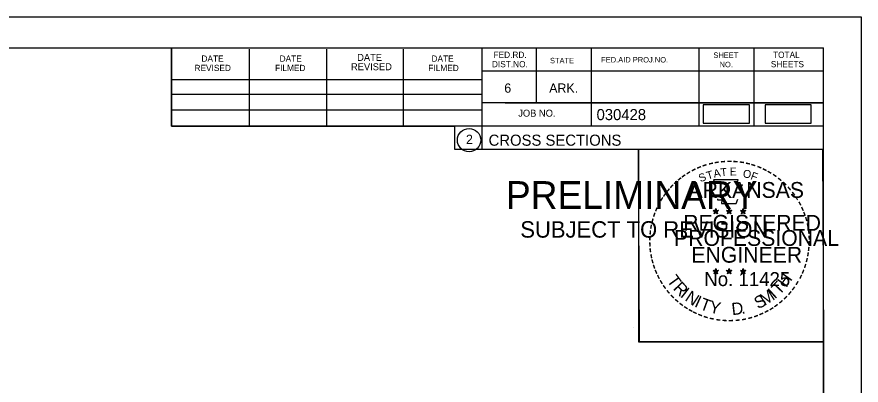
# Model space of a CAD drawing. Extents: x 1374859 to 1376773, y 382242 to 389804.
# Drawn here: x 1376191 to 1376297.5, y 386675.4 to 386721.8 of the extents above; entities that cross this region are included whole.
import ezdxf

# ---------------------------------------------------------------- set-up
doc = ezdxf.new("R2010")
doc.units = 0
for name, color, linetype in [('R_Border', 7, 'Continuous'), ('R_Border PE', 7, 'Continuous'), ('R_Border Prem', 7, 'Continuous'), ('R_Drive', 7, 'Continuous'), ('R_MOT', 7, 'Continuous'), ('R_No Plot', 7, 'Continuous')]:
    doc.layers.add(name, color=color, linetype=linetype)

msp = doc.modelspace()

# ---------------------------------------------------------------- linework, layer by layer
at = {"layer": 'R_Border'}
for p, q in [((1375976.57, 386717.94), (1376292.75, 386717.94)), ((1376210.49, 386708.06), (1376210.49, 386717.94)), ((1376220.35, 386708.06), (1376220.35, 386717.74)), ((1376230.11, 386708.06), (1376230.11, 386717.74)), ((1376239.79, 386708.06), (1376239.79, 386717.74)), ((1376249.65, 386717.94), (1376249.65, 386705.14)), ((1376256.49, 386717.94), (1376256.49, 386711)), ((1376263.43, 386717.94), (1376263.43, 386708.06)), ((1376277.01, 386717.94), (1376277.01, 386708.06)), ((1376283.95, 386717.94), (1376283.95, 386708.06)), ((1376292.75, 386512.48), (1376292.75, 386717.94)), ((1376292.75, 386715), (1376249.65, 386715)), ((1376292.75, 386715.02), (1376292.75, 386715.02)), ((1376210.49, 386713.92), (1376249.65, 386713.92)), ((1376210.49, 386712.06), (1376249.65, 386712.06)), ((1376292.75, 386711), (1376249.65, 386711)), ((1376252.61, 386711), (1376292.75, 386711)), ((1376210.49, 386708.06), (1376210.49, 386710.12)), ((1376210.49, 386710.12), (1376249.65, 386710.12)), ((1376292.75, 386708.06), (1376210.49, 386708.06)), ((1376249.65, 386705.14), (1376292.75, 386705.14))]:
    msp.add_line(p, q, dxfattribs=at)
msp.add_circle((1376248.04, 386706.28), 1.47, dxfattribs=at)
at = {"layer": 'R_Border PE'}
for p, q in [((1376278.84, 386697.4), (1376279.18, 386697.28)), ((1376278.84, 386697.4), (1376279.09, 386697.35)), ((1376278.84, 386697.4), (1376279.07, 386697.27)), ((1376278.97, 386696.99), (1376279.18, 386697.28)), ((1376278.97, 386696.99), (1376279.09, 386697.23)), ((1376278.97, 386696.99), (1376279.18, 386697.2)), ((1376279.18, 386697.65), (1376279.14, 386697.4)), ((1376279.18, 386697.28), (1376279.18, 386697.65)), ((1376279.18, 386697.65), (1376279.23, 386697.4)), ((1376279.53, 386697.4), (1376279.18, 386697.28)), ((1376279.4, 386696.99), (1376279.18, 386697.28)), ((1376279.4, 386696.99), (1376279.18, 386697.2)), ((1376279.53, 386697.4), (1376279.25, 386697.35)), ((1376279.4, 386696.99), (1376279.26, 386697.28)), ((1376279.53, 386697.4), (1376279.33, 386697.29)), ((1376280.51, 386697.4), (1376280.85, 386697.28)), ((1376280.51, 386697.4), (1376280.76, 386697.35)), ((1376280.51, 386697.4), (1376280.74, 386697.27)), ((1376280.64, 386696.99), (1376280.85, 386697.28)), ((1376280.64, 386696.99), (1376280.76, 386697.23)), ((1376280.64, 386696.99), (1376280.85, 386697.2)), ((1376280.85, 386697.65), (1376280.81, 386697.4)), ((1376280.85, 386697.28), (1376280.85, 386697.65)), ((1376280.85, 386697.65), (1376280.9, 386697.4)), ((1376281.2, 386697.4), (1376280.85, 386697.28)), ((1376281.07, 386696.99), (1376280.85, 386697.28)), ((1376281.07, 386696.99), (1376280.85, 386697.2)), ((1376281.2, 386697.4), (1376280.92, 386697.35)), ((1376281.07, 386696.99), (1376280.93, 386697.28)), ((1376281.2, 386697.4), (1376281, 386697.29)), ((1376282.27, 386697.38), (1376282.62, 386697.27)), ((1376282.27, 386697.38), (1376282.52, 386697.34)), ((1376282.27, 386697.38), (1376282.51, 386697.26)), ((1376282.4, 386696.98), (1376282.62, 386697.27)), ((1376282.4, 386696.98), (1376282.53, 386697.22)), ((1376282.4, 386696.98), (1376282.62, 386697.19)), ((1376282.62, 386697.64), (1376282.58, 386697.39)), ((1376282.62, 386697.27), (1376282.62, 386697.64)), ((1376282.62, 386697.64), (1376282.67, 386697.39)), ((1376282.97, 386697.38), (1376282.62, 386697.27)), ((1376282.83, 386696.98), (1376282.62, 386697.27)), ((1376282.83, 386696.98), (1376282.62, 386697.19)), ((1376282.97, 386697.38), (1376282.68, 386697.33)), ((1376282.83, 386696.98), (1376282.69, 386697.27)), ((1376282.97, 386697.38), (1376282.76, 386697.28)), ((1376278.83, 386689.82), (1376279.18, 386689.71)), ((1376278.83, 386689.82), (1376279.08, 386689.78)), ((1376278.83, 386689.82), (1376279.07, 386689.7)), ((1376278.96, 386689.41), (1376279.18, 386689.71)), ((1376278.96, 386689.41), (1376279.09, 386689.66)), ((1376278.96, 386689.41), (1376279.18, 386689.63)), ((1376279.18, 386690.08), (1376279.14, 386689.82)), ((1376279.18, 386689.71), (1376279.18, 386690.08)), ((1376279.18, 386690.08), (1376279.23, 386689.83)), ((1376279.53, 386689.82), (1376279.18, 386689.71)), ((1376279.39, 386689.41), (1376279.18, 386689.71)), ((1376279.39, 386689.41), (1376279.18, 386689.63)), ((1376279.53, 386689.82), (1376279.24, 386689.77)), ((1376279.39, 386689.41), (1376279.26, 386689.71)), ((1376279.53, 386689.82), (1376279.32, 386689.72)), ((1376280.5, 386689.82), (1376280.85, 386689.71)), ((1376280.5, 386689.82), (1376280.75, 386689.78)), ((1376280.5, 386689.82), (1376280.74, 386689.7)), ((1376280.63, 386689.41), (1376280.85, 386689.71)), ((1376280.63, 386689.41), (1376280.76, 386689.66)), ((1376280.63, 386689.41), (1376280.85, 386689.63)), ((1376280.85, 386690.08), (1376280.81, 386689.82)), ((1376280.85, 386689.71), (1376280.85, 386690.08)), ((1376280.85, 386690.08), (1376280.9, 386689.83)), ((1376281.2, 386689.82), (1376280.85, 386689.71)), ((1376281.06, 386689.41), (1376280.85, 386689.71)), ((1376281.06, 386689.41), (1376280.85, 386689.63)), ((1376281.2, 386689.82), (1376280.91, 386689.77)), ((1376281.06, 386689.41), (1376280.93, 386689.71)), ((1376281.2, 386689.82), (1376280.99, 386689.72)), ((1376282.27, 386689.81), (1376282.62, 386689.7)), ((1376282.27, 386689.81), (1376282.52, 386689.77)), ((1376282.27, 386689.81), (1376282.5, 386689.69)), ((1376282.4, 386689.4), (1376282.62, 386689.7)), ((1376282.4, 386689.4), (1376282.53, 386689.65)), ((1376282.4, 386689.4), (1376282.61, 386689.62)), ((1376282.62, 386690.07), (1376282.58, 386689.81)), ((1376282.83, 386689.4), (1376282.61, 386689.62)), ((1376282.62, 386689.7), (1376282.62, 386690.07)), ((1376282.62, 386690.07), (1376282.67, 386689.82)), ((1376282.96, 386689.81), (1376282.62, 386689.7)), ((1376282.83, 386689.4), (1376282.62, 386689.7)), ((1376282.96, 386689.81), (1376282.68, 386689.76)), ((1376282.83, 386689.4), (1376282.69, 386689.7)), ((1376282.96, 386689.81), (1376282.76, 386689.71))]:
    msp.add_line(p, q, dxfattribs=at)
for points in [[(1376278.88, 386701.27), (1376279.15, 386700.45)], [(1376282.39, 386700.35), (1376282.53, 386700.64), (1376281.84, 386700.61), (1376281.99, 386701.27), (1376278.88, 386701.27)], [(1376279.37, 386698.85), (1376279.37, 386698.76), (1376279.93, 386698.74), (1376279.88, 386698.27), (1376281.75, 386698.27), (1376281.95, 386698.81)], [(1376279.18, 386697.65), (1376279.4, 386696.99), (1376278.84, 386697.4), (1376279.53, 386697.4), (1376278.97, 386696.99), (1376279.18, 386697.65)], [(1376280.85, 386697.65), (1376281.07, 386696.99), (1376280.51, 386697.4), (1376281.2, 386697.4), (1376280.64, 386696.99), (1376280.85, 386697.65)], [(1376282.62, 386697.64), (1376282.83, 386696.98), (1376282.27, 386697.38), (1376282.97, 386697.38), (1376282.4, 386696.98), (1376282.62, 386697.64)], [(1376279.18, 386690.08), (1376279.39, 386689.41), (1376278.83, 386689.82), (1376279.53, 386689.82), (1376278.96, 386689.41), (1376279.18, 386690.08)], [(1376280.85, 386690.08), (1376281.06, 386689.41), (1376280.5, 386689.82), (1376281.2, 386689.82), (1376280.63, 386689.41), (1376280.85, 386690.08)], [(1376282.62, 386690.07), (1376282.83, 386689.4), (1376282.27, 386689.81), (1376282.96, 386689.81), (1376282.4, 386689.4), (1376282.62, 386690.07)]]:
    msp.add_lwpolyline(points, dxfattribs=at)
for centre, radius in [((1376279.18, 386697.28), 0.172), ((1376279.18, 386697.28), 0.145), ((1376279.18, 386697.28), 0.116), ((1376279.18, 386697.28), 0.0991), ((1376279.18, 386697.28), 0.0747), ((1376279.18, 386697.28), 0.0495), ((1376279.18, 386697.28), 0.0296), ((1376280.85, 386697.28), 0.172), ((1376280.85, 386697.28), 0.145), ((1376280.85, 386697.28), 0.116), ((1376280.85, 386697.28), 0.0991), ((1376280.85, 386697.28), 0.0747), ((1376280.85, 386697.28), 0.0495), ((1376280.85, 386697.28), 0.0296), ((1376282.62, 386697.27), 0.172), ((1376282.62, 386697.27), 0.145), ((1376282.62, 386697.27), 0.116), ((1376282.62, 386697.27), 0.0991), ((1376282.62, 386697.27), 0.0747), ((1376282.62, 386697.27), 0.0495), ((1376282.62, 386697.27), 0.0296), ((1376279.18, 386689.71), 0.172), ((1376279.18, 386689.71), 0.145), ((1376279.18, 386689.71), 0.116), ((1376279.18, 386689.71), 0.0991), ((1376279.18, 386689.71), 0.0747), ((1376279.18, 386689.71), 0.0495), ((1376279.18, 386689.71), 0.0296), ((1376280.85, 386689.71), 0.172), ((1376280.85, 386689.71), 0.145), ((1376280.85, 386689.71), 0.116), ((1376280.85, 386689.71), 0.0991), ((1376280.85, 386689.71), 0.0747), ((1376280.85, 386689.71), 0.0495), ((1376280.85, 386689.71), 0.0296), ((1376282.62, 386689.7), 0.172), ((1376282.62, 386689.7), 0.145), ((1376282.62, 386689.7), 0.116), ((1376282.62, 386689.7), 0.0991), ((1376282.62, 386689.7), 0.0747), ((1376282.62, 386689.7), 0.0495), ((1376282.62, 386689.7), 0.0296)]:
    msp.add_circle(centre, radius, dxfattribs=at)
at = {"layer": 'R_Drive'}
msp.add_lwpolyline([(1376277.58, 386708.41), (1376283.41, 386708.41), (1376283.41, 386710.72), (1376277.58, 386710.72)], close=True, dxfattribs=at)
at = {"layer": 'R_MOT'}
msp.add_lwpolyline([(1376285.38, 386708.42), (1376291.21, 386708.42), (1376291.21, 386710.73), (1376285.38, 386710.73)], close=True, dxfattribs=at)
at = {"layer": 'R_No Plot'}
for p, q in [((1375964.17, 386721.83), (1376297.5, 386721.83)), ((1376268.78, 386682.68), (1376268.78, 386682.68))]:
    msp.add_line(p, q, dxfattribs=at)
for points in [[(1375964.16, 386721.83), (1376297.5, 386721.83), (1376297.5, 386508.5), (1375964.16, 386508.5)], [(1376210.49, 386717.94), (1376210.49, 386708.06), (1376246.22, 386708.06), (1376246.22, 386705.14), (1376269.42, 386705.14), (1376269.42, 386680.81), (1376292.75, 386680.81), (1376292.75, 386512.48), (1375976.57, 386512.48), (1375976.57, 386717.94)], [(1376269.42, 386705.14), (1376292.63, 386705.14), (1376292.75, 386680.81), (1376269.54, 386680.81)]]:
    msp.add_lwpolyline(points, close=True, dxfattribs=at)

# ---------------------------------------------------------------- texts
at = {"layer": 'R_Border'}
for s, height, p in [('DATE', 0.782, (1376214.29, 386716.18)), ('DATE', 0.782, (1376224.15, 386716.18)), ('DATE', 0.879, (1376233.93, 386716.28)), ('DATE', 0.782, (1376243.31, 386716.18)), ('FED.RD.', 0.782, (1376251.13, 386716.66)), ('SHEET', 0.684, (1376278.87, 386716.66)), ('TOTAL', 0.782, (1376286.39, 386716.66)), ('REVISED', 0.879, (1376233.15, 386715.1)), ('DIST.NO.', 0.782, (1376250.93, 386715.48)), ('STATE', 0.684, (1376258.25, 386715.98)), ('FED.AID PROJ.NO.', 0.684, (1376264.71, 386716.08)), ('NO.', 0.684, (1376279.65, 386715.48)), ('SHEETS', 0.782, (1376286.11, 386715.48)), ('REVISED', 0.782, (1376213.41, 386715)), ('FILMED', 0.782, (1376223.57, 386715)), ('FILMED', 0.782, (1376242.91, 386715)), ('6', 1.17, (1376252.49, 386712.26)), ('ARK.', 1.172, (1376258.15, 386712.26)), ('JOB NO.', 0.879, (1376254.25, 386709.24)), ('030428', 1.4, (1376264.13, 386708.8)), ('2', 1.17, (1376247.65, 386705.79)), ('CROSS SECTIONS', 1.4, (1376250.51, 386705.57))]:
    msp.add_text(s, height=height, rotation=360, dxfattribs=at).set_placement(p)
at = {"layer": 'R_Border PE'}
for s, height, rotation, p in [('-', 1.6, 19.1761, (1376277.62, 386702.4)), ('-', 1.6, 13.6301, (1376278.37, 386702.64)), ('-', 1.6, 10.2193, (1376279.05, 386702.8)), ('-', 1.6, 5.8968, (1376279.78, 386702.91)), ('-', 1.6, 0.1862, (1376280.55, 386702.99)), ('-', 1.6, 357.743, (1376281.28, 386702.97)), ('-', 1.6, 352.1617, (1376282.02, 386702.92)), ('-', 1.6, 347.2049, (1376282.74, 386702.8)), ('-', 1.6, 342.3362, (1376283.37, 386702.65)), ('-', 1.6, 34.0636, (1376275.76, 386701.44)), ('-', 1.6, 28.7918, (1376276.36, 386701.81)), ('-', 1.6, 24.3072, (1376276.99, 386702.13)), ('S', 1, 21.594, (1376277.23, 386700.95)), ('T', 1, 16.4036, (1376278.15, 386701.28)), ('A', 1, 11.2132, (1376278.97, 386701.53)), ('T', 1, 6.0228, (1376279.82, 386701.7)), ('E', 1, 0.8323, (1376280.93, 386701.81)), ('O', 1, 350.4515, (1376282.53, 386701.6)), ('F', 1, 340.0707, (1376283.48, 386701.37)), ('-', 1.6, 337.8551, (1376284.11, 386702.42)), ('-', 1.6, 334.1211, (1376284.74, 386702.15)), ('-', 1.6, 329.6409, (1376285.32, 386701.87)), ('-', 1.6, 42.9622, (1376274.27, 386700.25)), ('-', 1.6, 38.9507, (1376274.71, 386700.67)), ('-', 1.6, 36.2317, (1376275.18, 386701.05)), ('ARKANSAS', 2, 360, (1376275.73, 386698.99)), ('-', 1.6, 325.8627, (1376285.96, 386701.51)), ('-', 1.6, 320.5297, (1376286.57, 386701.08)), ('-', 1.6, 315.5786, (1376287.17, 386700.6)), ('-', 1.6, 50.6142, (1376273.42, 386699.29)), ('-', 1.6, 48.423, (1376273.83, 386699.78)), ('-', 1.6, 309.8797, (1376287.74, 386700.05)), ('-', 1.6, 58.0706, (1376272.68, 386698.2)), ('-', 1.6, 54.2325, (1376273.01, 386698.72)), ('-', 1.6, 306.6522, (1376288.27, 386699.44)), ('-', 1.4, 303.6753, (1376288.75, 386698.88)), ('-', 1.6, 67.7743, (1376272.11, 386696.97)), ('-', 1.6, 62.8713, (1376272.37, 386697.58)), ('-', 1.6, 299.6684, (1376289.07, 386698.27)), ('-', 1.6, 294.6628, (1376289.39, 386697.66)), ('-', 1.6, 72.3945, (1376271.89, 386696.34)), ('REGISTERED', 2, 360, (1376275.05, 386694.84)), ('DWB', 0.01, 360, (1376279.17, 386697.28)), ('DWB', 0.01, 360, (1376280.84, 386697.28)), ('DWB', 0.01, 360, (1376282.61, 386697.27)), ('-', 1.6, 290.5728, (1376289.65, 386697.08)), ('-', 1.6, 75.461, (1376271.7, 386695.63)), ('-', 1.6, 285.1233, (1376289.89, 386696.5)), ('-', 1.6, 280.5493, (1376290.09, 386695.76)), ('-', 1.6, 85.1863, (1376271.49, 386694.22)), ('-', 1.6, 81.2013, (1376271.56, 386694.91)), ('PROFESSIONAL', 2, 360, (1376273.9, 386692.93)), ('-', 1.6, 276.5962, (1376290.25, 386694.99)), ('-', 1.6, 89.0622, (1376271.46, 386693.52)), ('-', 1.6, 274.3301, (1376290.31, 386694.27)), ('-', 1.6, 269.9407, (1376290.34, 386693.64)), ('-', 1.6, 94.1959, (1376271.5, 386692.8)), ('-', 1.6, 98.9479, (1376271.57, 386692.13)), ('ENGINEER', 2, 360, (1376276.09, 386690.81)), ('-', 1.6, 263.5172, (1376290.32, 386692.97)), ('-', 1.6, 101.7149, (1376271.71, 386691.4)), ('-', 1.6, 255.7626, (1376290.14, 386691.64)), ('-', 1.6, 260.9953, (1376290.25, 386692.32)), ('-', 1.6, 105.4578, (1376271.87, 386690.8)), ('-', 1.6, 109.0874, (1376272.08, 386690.17)), ('-', 1.6, 252.8681, (1376289.96, 386690.92)), ('-', 1.6, 114.0643, (1376272.34, 386689.58)), ('-', 1.6, 115.7289, (1376272.64, 386688.96)), ('T', 1.54, 306.0406, (1376272.94, 386688.55)), ('No. 11425', 1.757, 360, (1376277.72, 386687.86)), ('DWB', 0.01, 360, (1376279.17, 386689.71)), ('DWB', 0.01, 360, (1376280.84, 386689.71)), ('DWB', 0.01, 360, (1376282.6, 386689.7)), ('H', 1.54, 54.6088, (1376288.06, 386687.58)), ('-', 1.6, 244.6197, (1376289.48, 386689.62)), ('-', 1.6, 247.8887, (1376289.74, 386690.24)), ('-', 1.6, 120.4471, (1376273, 386688.37)), ('R', 1.54, 314.005, (1376273.7, 386687.5)), ('T', 1.54, 46.6444, (1376287.17, 386686.64)), ('-', 1.6, 239.0712, (1376289.08, 386688.86)), ('-', 1.6, 125.8934, (1376273.4, 386687.81)), ('-', 1.6, 130.7181, (1376273.86, 386687.26)), ('I', 1.54, 321.9694, (1376274.6, 386686.57)), ('N', 1.54, 326.5002, (1376275.17, 386686.1)), ('M', 1.54, 32.6563, (1376285.32, 386685.32)), ('I', 1.54, 42.1136, (1376286.61, 386686.16)), ('-', 1.6, 231.2538, (1376288.25, 386687.64)), ('-', 1.6, 233.8452, (1376288.68, 386688.21)), ('-', 1.6, 134.2238, (1376274.38, 386686.71)), ('-', 1.6, 138.9338, (1376274.91, 386686.25)), ('I', 1.54, 335.3603, (1376276.38, 386685.31)), ('T', 1.54, 339.8912, (1376277.04, 386684.98)), ('S', 1.54, 26.9312, (1376284.49, 386684.91)), ('-', 1.6, 221.0851, (1376287.25, 386686.57)), ('-', 1.6, 225.7653, (1376287.77, 386687.08)), ('-', 1.6, 144.6463, (1376275.46, 386685.84)), ('-', 1.6, 148.0898, (1376276.02, 386685.47)), ('Y', 1.54, 347.8556, (1376278.26, 386684.54)), ('D', 1.54, 6.3969, (1376281.24, 386684.18)), ('-', 1.6, 212.2491, (1376286.17, 386685.71)), ('-', 1.6, 215.7363, (1376286.7, 386686.1)), ('-', 1.6, 151.5704, (1376276.6, 386685.15)), ('-', 1.6, 154.6002, (1376277.12, 386684.9)), ('-', 1.6, 158.5612, (1376277.75, 386684.65)), ('-', 1.6, 162.7983, (1376278.43, 386684.43)), ('.', 1.54, 13.7642, (1376282.43, 386684.31)), ('-', 1.6, 195.4743, (1376283.69, 386684.53)), ('-', 1.6, 200.7184, (1376284.36, 386684.77)), ('-', 1.6, 204.2516, (1376284.98, 386685.05)), ('-', 1.6, 207.3568, (1376285.61, 386685.37)), ('-', 1.6, 167.5555, (1376279.15, 386684.27)), ('-', 1.6, 173.1155, (1376279.92, 386684.16)), ('-', 1.6, 176.5183, (1376280.67, 386684.11)), ('-', 1.6, 181.5918, (1376281.41, 386684.13)), ('-', 1.6, 185.8167, (1376282.22, 386684.2)), ('-', 1.6, 191.2858, (1376282.96, 386684.33))]:
    msp.add_text(s, height=height, rotation=rotation, dxfattribs=at).set_placement(p)
at = {"layer": 'R_Border Prem'}
for s, height, p in [('PRELIMINARY', 3.5, (1376252.7, 386697.6)), ('DWB', 0.01, (1376253.45, 386699.45)), ('SUBJECT TO REVISION', 2.0751, (1376254.51, 386693.97))]:
    msp.add_text(s, height=height, rotation=360, dxfattribs=at).set_placement(p)

doc.saveas('drawing.dxf')
